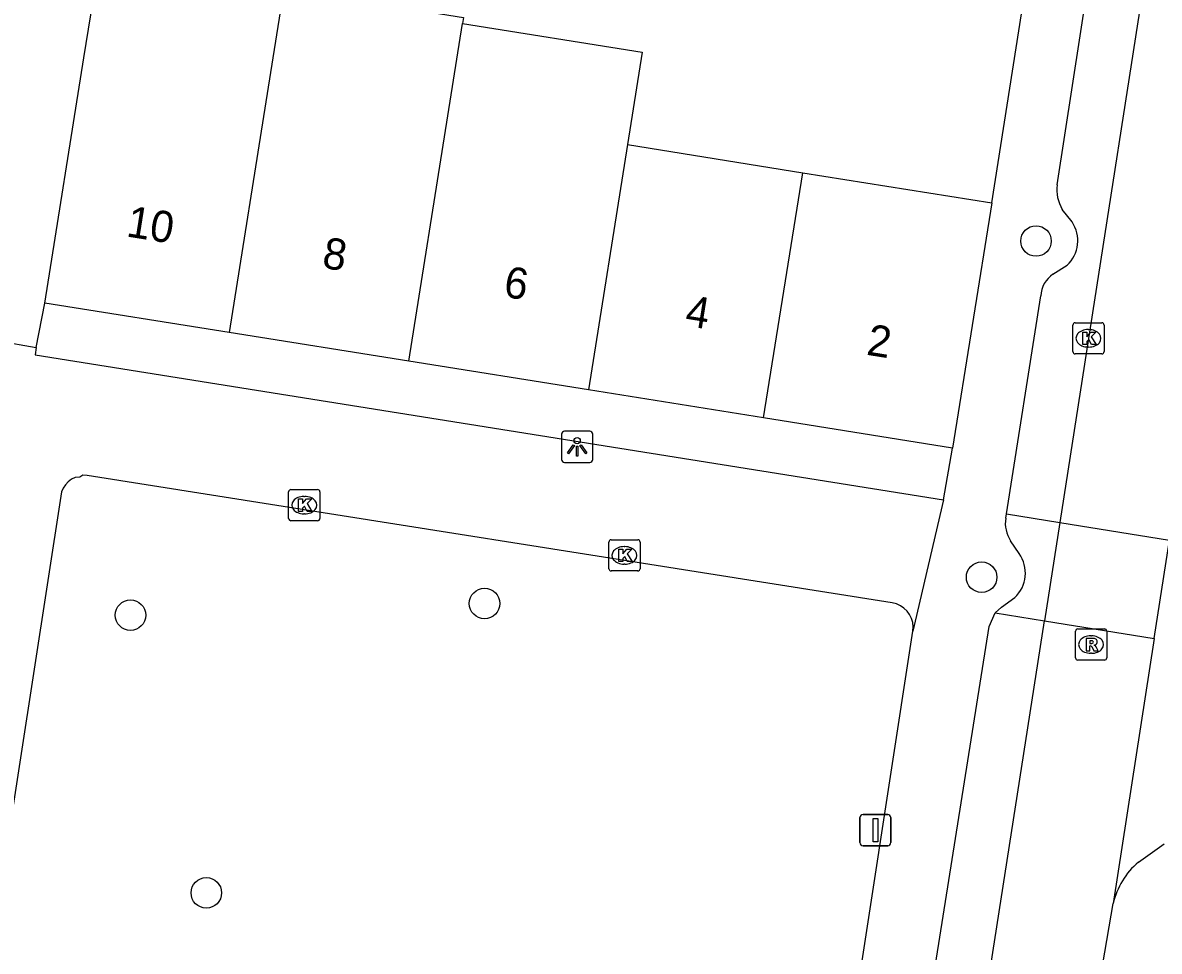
# Model space of a CAD drawing. Extents: x 163010 to 163853, y 382793 to 383982.
# Drawn here: x 163247.59 to 163284, y 383181.02 to 383210.78 of the extents above; entities that cross this region are included whole.
import ezdxf

# ---------------------------------------------------------------- set-up
doc = ezdxf.new("R2010")
doc.units = 0
for name, color, linetype in [('IMGEO_Boom', 7, 'Continuous'), ('IMGEO_Erf', 7, 'Continuous'), ('IMGEO_Kolk', 7, 'Continuous'), ('IMGEO_Lichtpunt', 7, 'Continuous'), ('IMGEO_Muur', 7, 'Continuous'), ('IMGEO_Pand', 7, 'Continuous'), ('IMGEO_Pand_nummerreeks', 7, 'Continuous'), ('IMGEO_Parkeervlak_open', 7, 'Continuous'), ('IMGEO_Rijbaan_lokaal_open', 7, 'Continuous'), ('IMGEO_Rioolput', 7, 'Continuous'), ('IMGEO_Verkeersbordpaal', 7, 'Continuous'), ('IMGEO_Voetpad_open', 7, 'Continuous')]:
    doc.layers.add(name, color=color, linetype=linetype)

msp = doc.modelspace()

# ---------------------------------------------------------------- linework, layer by layer
at = {"layer": 'IMGEO_Boom'}
for centre in [(163280.053, 383203.782), (163278.31, 383193.009), (163262.385, 383192.168), (163251.04, 383191.794), (163253.47, 383182.894)]:
    msp.add_circle(centre, 0.489, dxfattribs=at)
at = {"layer": 'IMGEO_Erf'}
msp.add_lwpolyline([(163248.021, 383200.366), (163248.293, 383201.795)], dxfattribs=at)
at = {"layer": 'IMGEO_Kolk'}
for p, q in [((163281.233, 383200.239), (163281.233, 383201.091)), ((163281.308, 383201.165), (163282.16, 383201.165)), ((163282.234, 383201.091), (163282.234, 383200.239)), ((163281.721, 383200.945), (163281.746, 383200.945)), ((163281.744, 383200.385), (163281.719, 383200.385)), ((163282.16, 383200.165), (163281.308, 383200.165)), ((163256.108, 383194.894), (163256.108, 383195.746)), ((163256.183, 383195.82), (163257.035, 383195.82)), ((163256.596, 383195.6), (163256.621, 383195.6)), ((163257.109, 383195.746), (163257.109, 383194.894)), ((163257.035, 383194.82), (163256.183, 383194.82)), ((163256.619, 383195.04), (163256.594, 383195.04)), ((163266.366, 383193.283), (163266.366, 383194.135)), ((163266.441, 383194.209), (163267.293, 383194.209)), ((163267.367, 383194.135), (163267.367, 383193.283)), ((163266.854, 383193.989), (163266.879, 383193.989)), ((163266.877, 383193.429), (163266.852, 383193.429)), ((163267.293, 383193.209), (163266.441, 383193.209))]:
    msp.add_line(p, q, dxfattribs=at)
for points in [[(163281.233, 383200.239), (163281.233, 383201.091)], [(163281.308, 383201.165), (163282.16, 383201.165)], [(163282.234, 383201.091), (163282.234, 383200.239)], [(163281.554, 383200.865), (163281.677, 383200.865), (163281.677, 383200.714), (163281.807, 383200.865), (163281.971, 383200.865), (163281.825, 383200.714), (163281.978, 383200.465), (163281.826, 383200.465), (163281.741, 383200.629), (163281.677, 383200.562), (163281.677, 383200.465), (163281.554, 383200.465), (163281.554, 383200.865)], [(163282.16, 383200.165), (163281.308, 383200.165)], [(163256.108, 383194.894), (163256.108, 383195.746)], [(163256.183, 383195.82), (163257.035, 383195.82)], [(163256.429, 383195.52), (163256.552, 383195.52), (163256.552, 383195.369), (163256.682, 383195.52), (163256.846, 383195.52), (163256.7, 383195.369), (163256.853, 383195.12), (163256.701, 383195.12), (163256.616, 383195.284), (163256.552, 383195.217), (163256.552, 383195.12), (163256.429, 383195.12), (163256.429, 383195.52)], [(163257.109, 383195.746), (163257.109, 383194.894)], [(163257.035, 383194.82), (163256.183, 383194.82)], [(163266.366, 383193.283), (163266.366, 383194.135)], [(163266.441, 383194.209), (163267.293, 383194.209)], [(163267.367, 383194.135), (163267.367, 383193.283)], [(163266.687, 383193.909), (163266.81, 383193.909), (163266.81, 383193.758), (163266.94, 383193.909), (163267.104, 383193.909), (163266.958, 383193.758), (163267.111, 383193.509), (163266.959, 383193.509), (163266.874, 383193.673), (163266.81, 383193.606), (163266.81, 383193.509), (163266.687, 383193.509), (163266.687, 383193.909)], [(163267.293, 383193.209), (163266.441, 383193.209)]]:
    msp.add_lwpolyline(points, dxfattribs=at)
for centre, start, end in [((163281.31, 383201.089), 91.552, 178.448), ((163281.31, 383201.089), 91.552, 178.448), ((163282.158, 383201.089), 1.552, 88.448), ((163282.158, 383201.089), 1.552, 88.448), ((163281.31, 383200.241), 181.552, 268.448), ((163281.31, 383200.241), 181.552, 268.448), ((163282.158, 383200.241), 271.552, 358.448), ((163282.158, 383200.241), 271.552, 358.448), ((163256.185, 383195.744), 91.552, 178.448), ((163256.185, 383195.744), 91.552, 178.448), ((163257.033, 383195.744), 1.552, 88.448), ((163257.033, 383195.744), 1.552, 88.448), ((163256.185, 383194.896), 181.552, 268.448), ((163256.185, 383194.896), 181.552, 268.448), ((163257.033, 383194.896), 271.552, 358.448), ((163257.033, 383194.896), 271.552, 358.448), ((163266.443, 383194.133), 91.552, 178.448), ((163266.443, 383194.133), 91.552, 178.448), ((163267.291, 383194.133), 1.552, 88.448), ((163267.291, 383194.133), 1.552, 88.448), ((163266.443, 383193.285), 181.552, 268.448), ((163266.443, 383193.285), 181.552, 268.448), ((163267.291, 383193.285), 271.552, 358.448), ((163267.291, 383193.285), 271.552, 358.448)]:
    msp.add_arc(centre, 0.0765, start, end, dxfattribs=at)
for centre, major_axis, ratio, start_param, end_param in [((163281.72, 383200.665), (-0.387, 0.002), 0.722429, 4.712389, 7.853982), ((163281.745, 383200.665), (-0.39, 0.002), 0.717154, 1.570796, 4.712389), ((163256.595, 383195.32), (-0.387, 0.002), 0.722429, 4.712389, 7.853982), ((163256.62, 383195.32), (-0.39, 0.002), 0.717154, 1.570796, 4.712389), ((163266.853, 383193.709), (-0.387, 0.002), 0.722429, 4.712389, 7.853982), ((163266.878, 383193.709), (-0.39, 0.002), 0.717154, 1.570796, 4.712389)]:
    msp.add_ellipse(centre, major_axis=major_axis, ratio=ratio, start_param=start_param, end_param=end_param, dxfattribs=at)
at = {"layer": 'IMGEO_Lichtpunt'}
for p, q in [((163265.755, 383197.685), (163264.947, 383197.685)), ((163265.755, 383197.685), (163264.947, 383197.685)), ((163264.853, 383197.59), (163264.853, 383196.783)), ((163264.853, 383197.59), (163264.853, 383196.783)), ((163265.849, 383196.783), (163265.849, 383197.59)), ((163265.849, 383196.783), (163265.849, 383197.59)), ((163264.947, 383196.689), (163265.755, 383196.689)), ((163264.947, 383196.689), (163265.755, 383196.689))]:
    msp.add_line(p, q, dxfattribs=at)
for points in [[(163265.227, 383197.254), (163265.266, 383197.226), (163265.078, 383196.964), (163265.04, 383196.991), (163265.227, 383197.254)], [(163265.329, 383197.206), (163265.376, 383197.206), (163265.376, 383196.884), (163265.329, 383196.884), (163265.329, 383197.206)], [(163265.439, 383197.226), (163265.477, 383197.253), (163265.664, 383196.991), (163265.625, 383196.963), (163265.439, 383197.226)]]:
    msp.add_lwpolyline(points, dxfattribs=at)
msp.add_circle((163265.352, 383197.388), 0.0994, dxfattribs=at)
for centre, start, end in [((163264.947, 383197.59), 90, 180), ((163264.947, 383197.59), 90, 180), ((163265.755, 383197.59), 0, 90), ((163265.755, 383197.59), 0, 90), ((163264.947, 383196.783), 180, 270), ((163264.947, 383196.783), 180, 270), ((163265.755, 383196.783), 270, 0), ((163265.755, 383196.783), 270, 360)]:
    msp.add_arc(centre, 0.0946, start, end, dxfattribs=at)
at = {"layer": 'IMGEO_Muur'}
msp.add_lwpolyline([(163278.636, 383205.006), (163281.061, 383220.467)], dxfattribs=at)
at = {"layer": 'IMGEO_Pand'}
for points in [[(163248.293, 383201.795), (163249.549, 383209.655), (163250.054, 383212.812)], [(163255.952, 383211.87), (163255.45, 383208.712), (163254.201, 383200.85)], [(163255.952, 383211.87), (163261.71, 383210.95), (163261.681, 383210.753)], [(163259.959, 383199.93), (163261.208, 383207.792), (163261.681, 383210.753)], [(163261.681, 383210.753), (163267.438, 383209.833), (163266.965, 383206.871)], [(163266.965, 383206.871), (163265.716, 383199.01)], [(163266.965, 383206.871), (163272.584, 383205.973)], [(163271.327, 383198.113), (163272.584, 383205.973)], [(163272.584, 383205.973), (163278.636, 383205.006)], [(163278.636, 383205.006), (163277.379, 383197.145)], [(163254.201, 383200.85), (163248.293, 383201.795)], [(163259.959, 383199.93), (163254.201, 383200.85)], [(163265.716, 383199.01), (163259.959, 383199.93)], [(163271.327, 383198.113), (163265.716, 383199.01)], [(163277.379, 383197.145), (163271.327, 383198.113)]]:
    msp.add_lwpolyline(points, dxfattribs=at)
at = {"layer": 'IMGEO_Parkeervlak_open'}
for points in [[(163279.104, 383195.037), (163280.814, 383194.763)], [(163278.747, 383191.863), (163280.323, 383191.611)]]:
    msp.add_lwpolyline(points, dxfattribs=at)
at = {"layer": 'IMGEO_Rijbaan_lokaal_open'}
for points in [[(163287.225, 383235.912), (163280.814, 383194.763)], [(163280.814, 383194.763), (163280.323, 383191.611)], [(163280.814, 383194.763), (163284.332, 383194.201)], [(163283.842, 383191.049), (163284.332, 383194.201)], [(163271.253, 383133.395), (163280.323, 383191.611)], [(163280.323, 383191.611), (163283.842, 383191.049)], [(163283.842, 383191.049), (163282.521, 383182.549)], [(163281.778, 383177.835), (163281.931, 383179.059), (163282.521, 383182.549)]]:
    msp.add_lwpolyline(points, dxfattribs=at)
at = {"layer": 'IMGEO_Rioolput'}
for p, q in [((163281.318, 383190.425), (163281.318, 383191.277)), ((163281.393, 383191.351), (163282.245, 383191.351)), ((163281.806, 383191.131), (163281.831, 383191.131)), ((163282.319, 383191.277), (163282.319, 383190.425)), ((163281.829, 383190.571), (163281.804, 383190.571)), ((163282.245, 383190.351), (163281.393, 383190.351))]:
    msp.add_line(p, q, dxfattribs=at)
for points in [[(163281.318, 383190.425), (163281.318, 383191.277)], [(163281.393, 383191.351), (163282.245, 383191.351)], [(163282.319, 383191.277), (163282.319, 383190.425)], [(163281.907, 383191.049), (163281.655, 383191.051), (163281.655, 383190.651)], [(163281.655, 383190.651), (163281.779, 383190.651), (163281.779, 383190.813), (163281.79, 383190.813)], [(163281.833, 383190.97), (163281.779, 383190.97), (163281.779, 383190.889)], [(163281.779, 383190.889), (163281.831, 383190.889)], [(163281.837, 383190.784), (163281.908, 383190.651), (163282.048, 383190.651), (163281.983, 383190.777)], [(163282.245, 383190.351), (163281.393, 383190.351)]]:
    msp.add_lwpolyline(points, dxfattribs=at)
for centre, radius, start, end in [((163281.395, 383191.275), 0.0765, 91.552, 178.448), ((163281.395, 383191.275), 0.0765, 91.552, 178.448), ((163282.243, 383191.275), 0.0765, 1.552, 88.448), ((163282.243, 383191.275), 0.0765, 1.552, 88.448), ((163281.789, 383190.76), 0.0533, 26.0293, 88.6989), ((163281.815, 383191.078), 0.19, 274.7715, 282.9687), ((163281.839, 383190.874), 0.0964, 77.0061, 93.1865), ((163281.853, 383190.931), 0.0378, 276.6634, 79.6772), ((163281.906, 383190.939), 0.109, 350.3612, 89.416), ((163281.904, 383190.939), 0.112, 277.5842, 350.9817), ((163281.888, 383190.724), 0.108, 29.5134, 73.7905), ((163281.395, 383190.427), 0.0765, 181.552, 268.448), ((163281.395, 383190.427), 0.0765, 181.552, 268.448), ((163282.243, 383190.427), 0.0765, 271.552, 358.448), ((163282.243, 383190.427), 0.0765, 271.552, 358.448)]:
    msp.add_arc(centre, radius, start, end, dxfattribs=at)
for centre, major_axis, ratio, start_param, end_param in [((163281.805, 383190.851), (-0.387, 0.002), 0.722429, 4.712389, 7.853982), ((163281.83, 383190.851), (-0.39, 0.002), 0.717154, 1.570796, 4.712389)]:
    msp.add_ellipse(centre, major_axis=major_axis, ratio=ratio, start_param=start_param, end_param=end_param, dxfattribs=at)
at = {"layer": 'IMGEO_Verkeersbordpaal'}
for p, q in [((163274.411, 383184.505), (163274.411, 383185.305)), ((163274.411, 383185.305), (163274.411, 383184.505)), ((163274.511, 383185.405), (163275.301, 383185.405)), ((163275.301, 383185.405), (163274.511, 383185.405)), ((163275.401, 383185.305), (163275.401, 383184.505)), ((163275.401, 383184.505), (163275.401, 383185.305)), ((163275.301, 383184.405), (163274.511, 383184.405)), ((163274.511, 383184.405), (163275.301, 383184.405))]:
    msp.add_line(p, q, dxfattribs=at)
msp.add_lwpolyline([(163274.831, 383185.28), (163274.981, 383185.28), (163274.981, 383184.53), (163274.831, 383184.53), (163274.831, 383185.28)], dxfattribs=at)
for centre, start, end in [((163274.511, 383185.305), 90, 180), ((163274.511, 383185.305), 90, 180), ((163275.301, 383185.305), 0, 90), ((163275.301, 383185.305), 360, 90), ((163274.511, 383184.505), 180, 270), ((163274.511, 383184.505), 180, 270), ((163275.301, 383184.505), 270, 0), ((163275.301, 383184.505), 270, 0)]:
    msp.add_arc(centre, 0.1, start, end, dxfattribs=at)
at = {"layer": 'IMGEO_Voetpad_open'}
for points in [[(163278.636, 383205.006), (163281.06, 383220.463)], [(163280.729, 383205.581), (163281.964, 383213.55)], [(163281.206, 383204.396), (163280.892, 383204.796)], [(163280.595, 383202.723), (163281.047, 383203.005)], [(163279.104, 383195.037), (163280.203, 383202.024)], [(163243.541, 383182.432), (163246.029, 383200.699), (163246.804, 383200.581), (163248.021, 383200.366)], [(163248.021, 383200.366), (163247.99, 383200.133), (163277.094, 383195.491)], [(163277.094, 383195.491), (163277.379, 383197.145)], [(163276.108, 383191.281), (163276.117, 383191.419), (163276.103, 383191.556), (163276.064, 383191.689), (163276.003, 383191.813), (163275.922, 383191.924), (163275.822, 383192.02), (163275.708, 383192.096), (163275.581, 383192.152), (163275.447, 383192.185), (163249.649, 383196.269), (163249.513, 383196.28), (163249.481, 383196.26), (163249.449, 383196.238), (163249.419, 383196.214), (163249.265, 383196.21), (163249.149, 383196.149), (163249.044, 383196.069), (163248.954, 383195.974), (163248.881, 383195.865), (163248.827, 383195.745), (163246.613, 383181.4)], [(163277.094, 383195.491), (163276.108, 383191.281)], [(163279.082, 383194.9), (163279.104, 383195.037)], [(163279.511, 383193.766), (163279.238, 383194.177)], [(163278.747, 383191.863), (163278.952, 383192.046), (163279.371, 383192.356)], [(163275.791, 383174.012), (163278.555, 383191.425), (163278.747, 383191.863)], [(163273.94, 383177.173), (163276.108, 383191.281)], [(163283.333, 383183.878), (163284.162, 383184.466)]]:
    msp.add_lwpolyline(points, dxfattribs=at)
for centre, radius, start, end in [((163281.972, 383205.43), 1.252, 173.0602, 210.4006), ((163280.316, 383203.793), 1.075, 312.8451, 34.113), ((163281.12, 383201.969), 0.918, 124.8461, 176.5864), ((163280.087, 383194.739), 1.018, 170.8805, 213.4713), ((163278.644, 383193.14), 1.069, 312.8371, 35.8222), ((163284.913, 383182), 2.454, 130.0744, 167.077)]:
    msp.add_arc(centre, radius, start, end, dxfattribs=at)

# ---------------------------------------------------------------- texts
at = {"layer": 'IMGEO_Pand_nummerreeks'}
for s, p in [('10', (163250.876, 383203.934)), ('8', (163257.149, 383202.931)), ('6', (163262.962, 383202.002)), ('4', (163268.779, 383201.072)), ('2', (163274.594, 383200.142))]:
    msp.add_text(s, height=1, rotation=350.9169, dxfattribs=at).set_placement(p)

doc.saveas('drawing.dxf')
